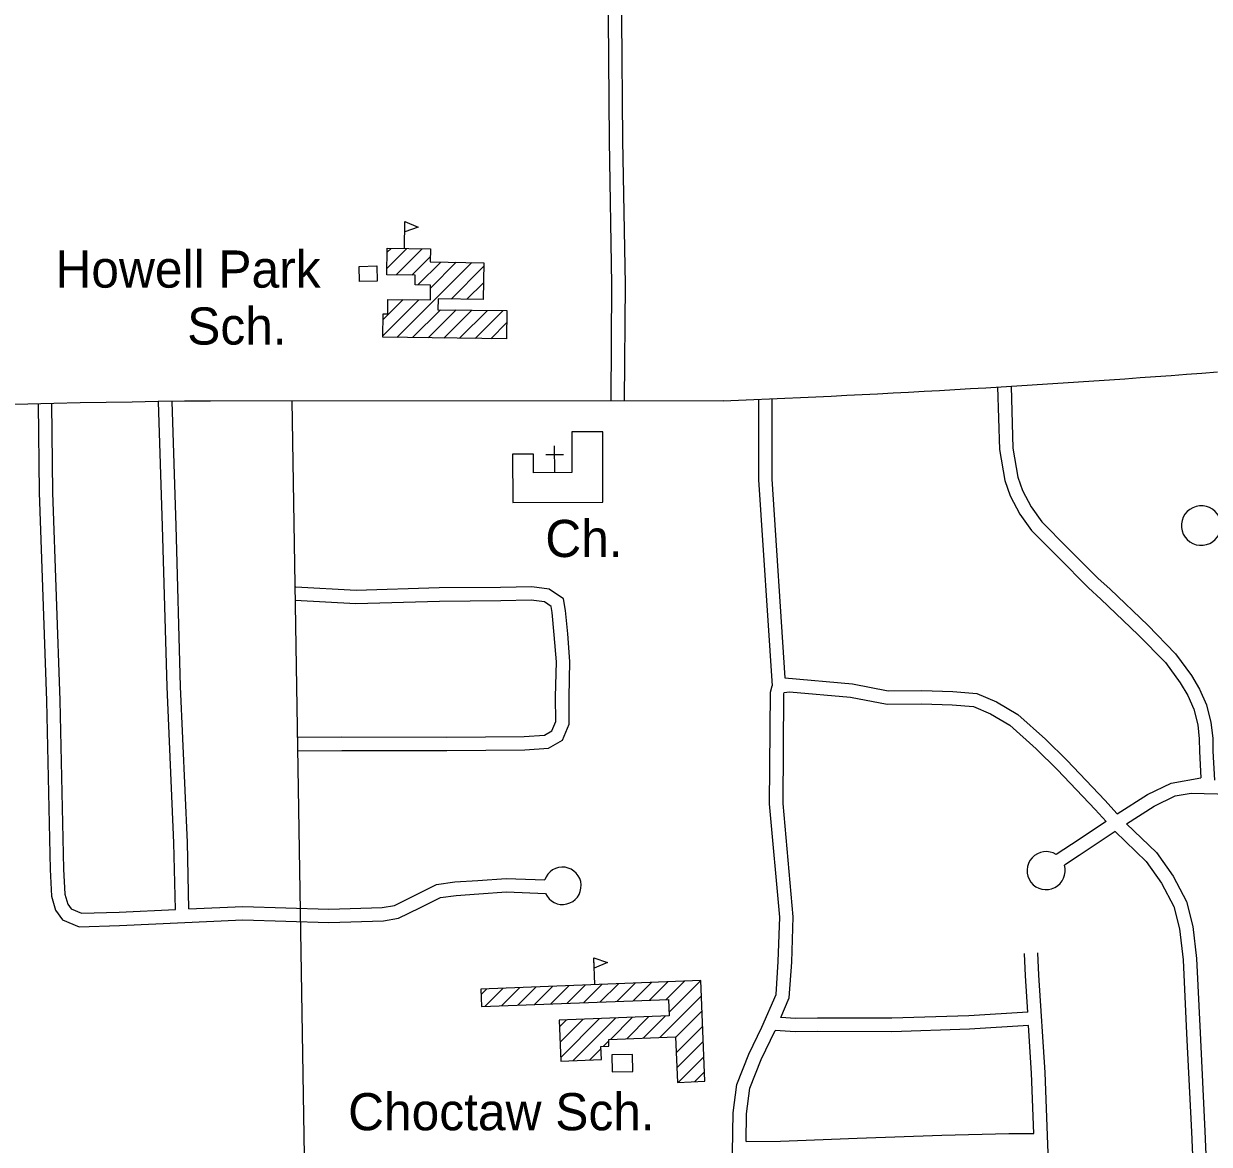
# Model space of a CAD drawing. Extents: x 3313447 to 3351316, y 703786 to 729172.
# Drawn here: x 3344189 to 3346836, y 718181 to 720684 of the extents above; entities that cross this region are included whole.
import ezdxf

# ---------------------------------------------------------------- set-up
doc = ezdxf.new("R2010")
doc.units = 0
for name, color, linetype in [('V-BLDG-IDEN', 7, 'Continuous'), ('V-BLDG-OTLN', 7, 'Continuous'), ('V-ROAD-CNTR', 7, 'Continuous'), ('V-SITE-OTLN', 7, 'Continuous'), ('V-SITE-OTLN-IDEN', 7, 'Continuous')]:
    doc.layers.add(name, color=color, linetype=linetype)

msp = doc.modelspace()

# ---------------------------------------------------------------- linework, layer by layer
at = {"layer": 'V-BLDG-OTLN'}
for p, q in [((3345039.1, 720181.7), (3345039.9, 720241.7)), ((3344999.9, 720137.4), (3345044, 720181.6)), ((3345000.4, 720173.3), (3345009.2, 720182.1)), ((3345020.6, 720122.9), (3345078.9, 720181.1)), ((3345055.5, 720122.4), (3345096.7, 720163.5)), ((3345022.3, 719983.1), (3345189.7, 720150.5)), ((3345068.9, 720100.4), (3345119.9, 720151.4)), ((3345097.2, 720093.4), (3345154.8, 720150.9)), ((3345143.3, 720068.8), (3345215.8, 720141.2)), ((3345178.2, 720068.3), (3345215.3, 720105.4)), ((3344990.4, 719986.6), (3345071.1, 720067.3)), ((3344990.9, 720022.4), (3345036.3, 720067.8)), ((3345057.2, 719982.6), (3345119.5, 720045)), ((3345092.1, 719982.2), (3345154.4, 720044.5)), ((3345127, 719981.7), (3345189.3, 720044)), ((3345161.8, 719981.2), (3345224.2, 720043.6)), ((3345196.7, 719980.7), (3345259.1, 720043.1)), ((3345231.6, 719980.3), (3345267, 720015.6)), ((3345464.3, 718537.7), (3345462, 718597.6)), ((3345549.8, 718501.7), (3345590.7, 718542.5)), ((3345586.6, 718503.1), (3345627.4, 718544)), ((3345623.3, 718504.5), (3345664.2, 718545.4)), ((3345630.1, 718475.9), (3345701, 718546.8)), ((3345210.3, 718515.8), (3345222.9, 718528.3)), ((3345218.8, 718488.9), (3345259.7, 718529.8)), ((3345255.6, 718490.3), (3345296.5, 718531.2)), ((3345292.3, 718491.7), (3345333.2, 718532.6)), ((3345329.1, 718493.1), (3345370, 718534)), ((3345365.9, 718494.5), (3345406.8, 718535.4)), ((3345402.7, 718496), (3345443.6, 718536.9)), ((3345439.4, 718497.4), (3345480.3, 718538.3)), ((3345476.2, 718498.8), (3345517.1, 718539.7)), ((3345513, 718500.2), (3345553.9, 718541.1)), ((3345609.2, 718419.6), (3345702.3, 718512.8)), ((3345416.1, 718367.9), (3345511.4, 718463.3)), ((3345498.8, 718415.3), (3345548.2, 718464.7)), ((3345535.6, 718416.8), (3345585, 718466.1)), ((3345572.4, 718418.2), (3345621.7, 718467.6)), ((3345644.6, 718419.7), (3345703.6, 718478.7)), ((3345385.3, 718443.2), (3345401.1, 718459)), ((3345386.6, 718409.2), (3345437.9, 718460.4)), ((3345387.9, 718375.1), (3345474.6, 718461.9)), ((3345645.9, 718385.6), (3345705, 718444.7)), ((3345483.3, 718399.8), (3345495.3, 718411.8)), ((3345647.2, 718351.6), (3345706.3, 718410.7)), ((3345452.9, 718369.4), (3345478.1, 718394.6)), ((3345650.3, 718319.3), (3345707.6, 718376.6)), ((3345687.1, 718320.7), (3345708.9, 718342.6))]:
    msp.add_line(p, q, dxfattribs=at)
for points in [[(3345039.9, 720241.7), (3345069.7, 720229.7), (3345039.6, 720218.6)], [(3345266.5, 719979.8), (3344990.4, 719983.6), (3344991.1, 720035.9), (3345001.5, 720035.7), (3345001.9, 720068.2), (3345096.9, 720066.9), (3345097.3, 720100), (3345062.7, 720100.5), (3345063, 720122.3), (3344999.7, 720123.1), (3345000.5, 720182.2), (3345096.9, 720180.9), (3345096.5, 720151.7), (3345215.9, 720150.1), (3345214.8, 720067.8), (3345114, 720069.2), (3345113.6, 720045.1), (3345267.3, 720043)], [(3344937.8, 720141.4), (3344977, 720142.7), (3344978.1, 720109.1), (3344938.9, 720107.8)], [(3345281, 719614.7), (3345482.3, 719615.4), (3345481.8, 719772.4), (3345412.5, 719772.2), (3345412.8, 719681.2), (3345327.1, 719680.9), (3345326.9, 719722.4), (3345280.6, 719722.3)], [(3345462, 718597.6), (3345492.4, 718587.2), (3345462.9, 718574.5)], [(3345701, 718546.8), (3345209.9, 718527.8), (3345211.4, 718488.6), (3345629, 718504.7), (3345630.4, 718467.9), (3345384.7, 718458.4), (3345388.2, 718366.9), (3345479, 718370.4), (3345477.9, 718399.6), (3345495.7, 718400.3), (3345495.1, 718415.2), (3345644.5, 718421), (3345648.4, 718319.2), (3345709.7, 718321.6)], [(3345503.2, 718342.5), (3345548.9, 718343.5), (3345548, 718381.8), (3345502.4, 718380.8)]]:
    msp.add_lwpolyline(points, close=True, dxfattribs=at)
at = {"layer": 'V-ROAD-CNTR'}
for points in [[(3345500.3, 719841.8), (3345502.3, 720101.8), (3345496.6, 720422.3), (3345494.6, 720696.8), (3345491.1, 720864.8), (3345486.8, 720964.8), (3345471.5, 721434.1), (3345461.4, 721696.3), (3345459.3, 722053.4), (3345456.6, 722119.1)], [(3345530.3, 719841.5), (3345532.3, 720102), (3345526.6, 720422.7), (3345524.6, 720697.3), (3345521, 720865.8), (3345516.8, 720965.9), (3345501.5, 721435.1), (3345498.9, 721500.9)], [(3346363.6, 719872.8), (3346368, 719733.1), (3346379.6, 719663.8), (3346391.7, 719629), (3346413, 719588.6), (3346439.6, 719552.1), (3346498.8, 719492.3), (3346566.7, 719424.2), (3346594.3, 719398.6), (3346677.8, 719319), (3346738.3, 719257), (3346771.7, 719211.4), (3346788.2, 719183.5), (3346801.7, 719152.9), (3346810.6, 719117.6), (3346814, 719086.5), (3346814.3, 719058.5), (3346817.4, 718999.8)], [(3346393.6, 719873.7), (3346397.9, 719736.1), (3346408.8, 719671.2), (3346419.3, 719641), (3346438.5, 719604.6), (3346462.5, 719571.6), (3346520.1, 719513.4), (3346587.5, 719445.8), (3346614.8, 719420.5), (3346698.9, 719340.4), (3346761.3, 719276.4), (3346796.8, 719227.9), (3346814.9, 719197.2), (3346830.1, 719162.8), (3346840.2, 719122.9), (3346844, 719088.2), (3346844.3, 719059.4), (3346847.7, 718993.9)], [(3344527.9, 718705.2), (3344524.1, 718854.1), (3344509, 719202.6), (3344498.9, 719561.7), (3344490, 719839.4)], [(3344557.8, 718706.6), (3344554.1, 718855.1), (3344539, 719203.7), (3344528.9, 719562.6), (3344520, 719840.3)], [(3345750.5, 719841.8), (3344605.6, 719841)], [(3344824.7, 716149.5), (3344839.8, 716433), (3344821.9, 716906.5), (3344818.1, 718018.3), (3344788.5, 719841.2)], [(3345829.4, 719845.6), (3345829.5, 719665.2), (3345859.9, 719204.9)], [(3345859.4, 719845.6), (3345859.5, 719666.2), (3345888.8, 719222.6)], [(3344221, 719835.1), (3344223, 719636.4), (3344239.4, 719171.7), (3344247.8, 718794.6), (3344250.6, 718735.2), (3344259.5, 718703.7), (3344275.2, 718682.4), (3344312.4, 718667), (3344402.6, 718669.5), (3344678, 718682), (3344870.3, 718676.2), (3344992.1, 718680.1), (3345025.9, 718685.7), (3345073.2, 718709.2), (3345119.3, 718732.2), (3345154.6, 718737), (3345205.1, 718740.3), (3345266.6, 718744.8), (3345353.8, 718741.4)], [(3344251, 719835.4), (3344253, 719637.1), (3344269.4, 719172.5), (3344277.8, 718795.7), (3344280.4, 718740), (3344286.9, 718717.1), (3344294.4, 718706.9), (3344317.9, 718697.1), (3344401.5, 718699.5), (3344527.9, 718705.2)], [(3344801, 719060.1), (3344898.9, 719060.8), (3345133.4, 719060.4), (3345307.6, 719061.8), (3345361, 719065.4), (3345391.6, 719083.5), (3345407.1, 719119.5), (3345406.6, 719179.9), (3345408.4, 719259.3), (3345403.5, 719321.3), (3345398.3, 719372.9), (3345394, 719399.6), (3345362.5, 719421), (3345323.7, 719426.2), (3345253.6, 719424.9), (3345116.8, 719423.5), (3344931.1, 719418.2), (3344796.3, 719425.4)], [(3344800.8, 719090.1), (3344898.9, 719090.8), (3345133.3, 719090.4), (3345306.5, 719091.8), (3345351.9, 719094.9), (3345367.9, 719104.4), (3345377, 719125.6), (3345376.6, 719180.2), (3345378.4, 719258.5), (3345373.6, 719318.6), (3345368.5, 719369), (3345366.4, 719382.1), (3345351.5, 719392.2), (3345322, 719396.1), (3345254.1, 719394.9), (3345117.4, 719393.5), (3344930.7, 719388.2), (3344794.7, 719395.4)], [(3345755.1, 716845.2), (3345748.1, 717048.9), (3345740.3, 717229.9), (3345739.7, 717330.1), (3345751.1, 717394.5), (3345768.4, 717436), (3345796, 717479.7), (3345807.6, 717507.7), (3345805, 717553.9), (3345796.2, 717710.4), (3345785.1, 717964.5), (3345771.6, 718162.7), (3345773, 718250.9), (3345780.9, 718314.3), (3345808.3, 718382.3), (3345837.3, 718442.6), (3345868.9, 718515.6), (3345873.8, 718589.6), (3345877.4, 718688), (3345854.5, 718941.1), (3345856.2, 719191.1), (3345859.9, 719204.9)], [(3345888.8, 719222.6), (3346039.3, 719209.7), (3346119.5, 719193.7), (3346194.7, 719194.6), (3346264, 719192.6), (3346317.2, 719188), (3346361.3, 719168.9), (3346408.6, 719141.2), (3346470.4, 719086.1), (3346519.1, 719038.5), (3346603.3, 718949.3), (3346630.8, 718919.4)], [(3345879.3, 718464.2), (3345898.5, 718508.4), (3345903.8, 718588.1), (3345907.4, 718688.8), (3345884.5, 718942.3), (3345886.1, 719187), (3345886.9, 719189.9), (3345899.1, 719191.6), (3346035.1, 719180), (3346116.7, 719163.7), (3346194.4, 719164.6), (3346262.3, 719162.6), (3346309.7, 719158.6), (3346347.7, 719142.1), (3346390.9, 719116.8), (3346449.9, 719064.1), (3346497.7, 719017.4), (3346581.4, 718928.8), (3346605.8, 718902.2)], [(3346630.8, 718919.4), (3346698.4, 718962.6), (3346750.9, 718987.9), (3346817.4, 718999.8)], [(3346651.3, 718896.8), (3346713, 718936.3), (3346760.3, 718959.1), (3346796.2, 718965.5), (3346883.4, 718962.7), (3346960.5, 718962.7), (3347252.6, 718972.8), (3347501.4, 718982.3)], [(3346605.8, 718902.2), (3346528.9, 718850.9), (3346494.5, 718828.2)], [(3346651.3, 718896.8), (3346718.5, 718832.5), (3346755.4, 718779.7), (3346785.4, 718723.3), (3346799.5, 718667.6), (3346808.1, 718595.6), (3346815.7, 718429.9), (3346826.5, 718210), (3346833, 718053.3), (3346835.7, 717990.3)], [(3346625.9, 718879.6), (3346545.5, 718825.9), (3346512.7, 718804.3)], [(3346625.9, 718879.6), (3346695.6, 718812.9), (3346729.8, 718764), (3346757.2, 718712.4), (3346770, 718662.1), (3346778.2, 718593.1), (3346785.7, 718428.5), (3346796.6, 718208.6), (3346803, 718052), (3346815.2, 717775.4)], [(3344557.8, 718706.6), (3344677.8, 718712), (3344870.3, 718706.2), (3344989.2, 718710), (3345016.5, 718714.6), (3345059.8, 718736.1), (3345110.3, 718761.3), (3345151.6, 718766.9), (3345203.1, 718770.2), (3345266, 718774.8), (3345352.4, 718771.5)], [(3346431, 718476.2), (3346426, 718557.2), (3346423.4, 718607.1)], [(3346537.6, 716869.2), (3346518.7, 717214.6), (3346510.6, 717529.5), (3346482, 718020.6), (3346469.5, 718341), (3346455.9, 718558.9), (3346453.3, 718608.6)], [(3346431, 718476.2), (3346299.3, 718468.1), (3346127.2, 718462.5), (3345961.5, 718462.8), (3345912.3, 718462.2), (3345879.3, 718464.2)], [(3346432.9, 718446.2), (3346300.7, 718438.1), (3346127.7, 718432.5), (3345961.6, 718432.8), (3345911.6, 718432.2), (3345866.9, 718434.9)], [(3346444.8, 718205), (3346439.5, 718339.5), (3346432.9, 718446.2)], [(3345802, 718186.9), (3345802.9, 718248.8), (3345810.2, 718306.7), (3345835.8, 718370.2), (3345866.9, 718434.9)], [(3345802, 718186.9), (3345878.7, 718188.3), (3346050, 718194.5), (3346238.9, 718201.3), (3346388.5, 718205), (3346444.8, 718205.1)]]:
    msp.add_lwpolyline(points, dxfattribs=at)
for centre, radius, start, end in [((3344627, 748557.3), 28737.5, 272.2406, 274.44554), ((3344947.8, 686299.7), 33543.1, 90.58438, 93.76899), ((3346818.3, 719562.9), 44.2, 24.9477, 345.3055), ((3346472, 718792.2), 42.5, 58.0488, 16.6027), ((3345391.9, 718758.3), 41.7, 203.8944, 161.5277)]:
    msp.add_arc(centre, radius, start, end, dxfattribs=at)
at = {"layer": 'V-SITE-OTLN'}
for p, q in [((3345374.6, 719681.1), (3345374.4, 719741.1)), ((3345394.5, 719721.1), (3345354.5, 719721))]:
    msp.add_line(p, q, dxfattribs=at)

# ---------------------------------------------------------------- texts
at = {"layer": 'V-BLDG-IDEN'}
for s, p in [('Howell Park', (3344259.5, 720094.3)), ('Sch.', (3344553.8, 719967.2)), ('Choctaw Sch.', (3344913.1, 718212.3))]:
    msp.add_text(s, height=83, dxfattribs=at).set_placement(p)
at = {"layer": 'V-SITE-OTLN-IDEN'}
msp.add_text('Ch.', height=83, dxfattribs=at).set_placement((3345353.5, 719492.6))

doc.saveas('drawing.dxf')
